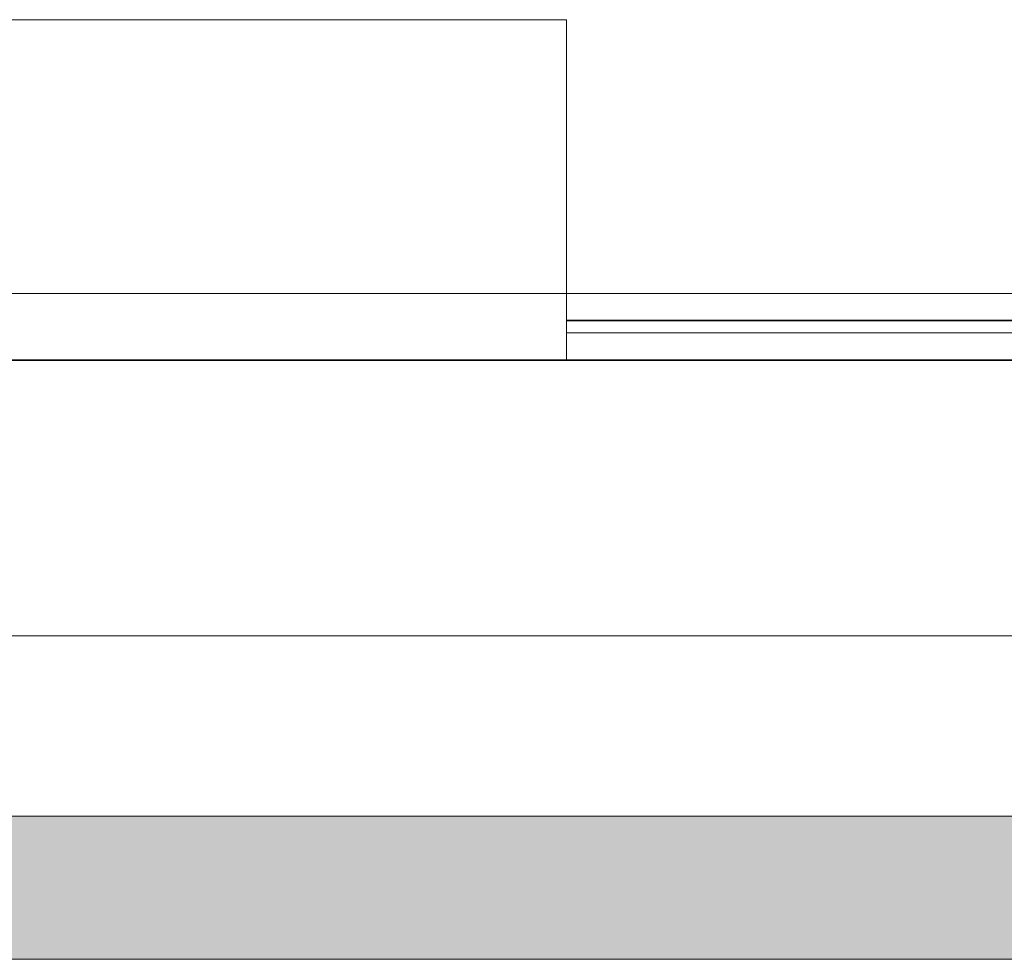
# Model space of a CAD drawing. Header units: millimetres. Extents: x 0 to 650, y -1 to 707.
# Tile 324 of 348: x 510 to 523, y 435 to 447. Entities that reach past the tile are written whole.
import ezdxf
from ezdxf.xclip import XClip

# ---------------------------------------------------------------- set-up
doc = ezdxf.new("R2010")
doc.units = ezdxf.units.MM
doc.header["$MEASUREMENT"] = 0
doc.header["$XCLIPFRAME"] = 0
doc.linetypes.add('Wipeout_Contour', pattern=[1000, 0, -1000])
for name, color, linetype in [('Cobertura.ARQ', 7, 'Continuous'), ('Desenho 2D - Geral.2D', 7, 'Continuous'), ('Laje.ARQ', 7, 'Continuous'), ('Parede.ARQ', 7, 'Continuous')]:
    doc.layers.add(name, color=color, linetype=linetype)

# ---------------------------------------------------------------- blocks, each defined once
blk = doc.blocks.new('Desenho_5_5', base_point=(26.093, 442.806))
at = {"layer": 'Cobertura.ARQ', "color": 7, "linetype": 'Continuous', "lineweight": 0}
blk.add_line((527.119, 434.755), (471.108, 434.755), dxfattribs=at)
at = {"color": 254, "linetype": 'Wipeout_Contour', "lineweight": 0, "ltscale": 2737.581077}
blk.add_wipeout([(517.108, 442.306), (527.113, 442.306), (527.113, 442.656), (517.108, 442.656)], dxfattribs=at).dxf.layer = 'Laje.ARQ'
at = {"color": 254, "linetype": 'Wipeout_Contour', "lineweight": 0, "ltscale": 2738.236934}
blk.add_wipeout([(527.119, 442.806), (517.108, 442.806), (517.108, 442.656), (527.119, 442.656)], dxfattribs=at).dxf.layer = 'Parede.ARQ'
at = {"color": 254, "linetype": 'Wipeout_Contour', "lineweight": 0, "ltscale": 59766.370681}
blk.add_wipeout([(489.999, 446.606), (479.608, 446.606), (479.608, 442.306), (517.108, 442.306), (517.108, 446.606), (507.996, 446.606), (507.841, 445.144), (507.803, 444.4), (507.771, 443.771), (507.755, 443.685), (507.68, 443.405), (507.72, 443.289), (507.717, 443.171), (507.785, 443.141), (507.792, 443.134), (507.794, 443.056), (507.787, 443.038), (507.727, 443.029), (507.641, 443.027), (507.636, 443.002), (507.602, 442.968), (507.555, 442.953), (507.471, 442.927), (507.23, 442.913), (507.199, 442.913), (507.199, 442.806), (506.899, 442.806), (506.899, 442.953), (506.848, 442.97), (506.847, 443.015), (506.813, 443.018), (506.738, 443.059), (506.738, 443.128), (506.745, 443.136), (506.817, 443.18), (506.826, 443.267), (506.828, 443.465), (506.82, 443.501), (506.585, 443.737), (506.558, 443.832), (506.616, 444.923), (506.56, 445.267), (506.575, 446.606), (505.485, 446.606), (505.437, 446.226), (505.233, 444.879), (504.678, 443.551), (504.626, 443.429), (504.806, 443.364), (504.775, 443.361), (504.747, 443.275), (504.766, 443.265), (504.804, 443.254), (504.811, 443.235), (504.815, 443.01), (504.809, 442.993), (504.708, 442.985), (504.458, 442.986), (504.055, 442.993), (503.945, 443.024), (503.934, 443.032), (503.936, 443.064), (503.935, 443.076), (503.802, 443.058), (503.348, 442.965), (502.863, 442.946), (502.338, 442.995), (501.996, 443.037), (501.985, 443.043), (501.992, 443.128), (502, 443.136), (502.058, 443.143), (502.066, 443.153), (502.13, 443.293), (502.575, 443.435), (503.026, 443.643), (503.248, 443.878), (503.241, 443.906), (503.249, 443.916), (503.506, 444.083), (503.567, 444.161), (503.643, 444.158), (503.668, 444.249), (503.694, 444.362), (503.963, 445.381), (503.995, 446.606), (490.299, 446.606), (490.299, 442.806), (489.999, 442.806)], dxfattribs=at).dxf.layer = 'Parede.ARQ'
at = {"layer": 'Desenho 2D - Geral.2D', "color": 7, "linetype": 'Continuous', "lineweight": 0}
blk.add_line((360.064, 443.153), (639.463, 443.153), dxfattribs=at)
at = {"layer": 'Parede.ARQ', "color": 8, "linetype": 'Continuous', "lineweight": 0}
for p, q in [((517.108, 446.606), (507.996, 446.606)), ((517.108, 442.656), (527.113, 442.656))]:
    blk.add_line(p, q, dxfattribs=at)
at = {"color": 254, "linetype": 'Wipeout_Contour', "lineweight": 0, "ltscale": 2050.018473}
blk.add_wipeout([(517.108, 442.806), (527.05, 442.806), (517.108, 442.815)], dxfattribs=at).dxf.layer = 'Cobertura.ARQ'
at = {"color": 254, "linetype": 'Wipeout_Contour', "lineweight": 0, "ltscale": 2663.973208}
blk.add_wipeout([(471.108, 442.306), (471.108, 438.834), (527.119, 438.834), (527.119, 442.306)], dxfattribs=at).dxf.layer = 'Laje.ARQ'
at = {"layer": 'Cobertura.ARQ', "color": 7, "linetype": 'Continuous', "lineweight": 0}
blk.add_line((517.108, 442.815), (527.05, 442.815), dxfattribs=at)
at = {"layer": 'Desenho 2D - Geral.2D', "color": 7, "linetype": 'Continuous', "lineweight": 0}
blk.add_line((360.064, 442.318), (639.463, 442.318), dxfattribs=at)
at = {"layer": 'Laje.ARQ', "color": 83, "linetype": 'Continuous', "lineweight": 0}
blk.add_line((471.108, 442.306), (527.119, 442.306), dxfattribs=at)
at = {"layer": 'Parede.ARQ', "color": 8, "linetype": 'Continuous', "lineweight": 0}
for p, q in [((517.108, 442.306), (517.108, 446.606)), ((527.05, 442.806), (517.108, 442.806))]:
    blk.add_line(p, q, dxfattribs=at)
at = {"color": 254, "linetype": 'Wipeout_Contour', "lineweight": 0, "ltscale": 3341.236251}
blk.add_wipeout([(471.108, 436.561), (527.113, 436.561), (527.113, 437.806), (527.119, 438.834), (471.108, 438.834)], dxfattribs=at).dxf.layer = 'Cobertura.ARQ'
at = {"layer": 'Cobertura.ARQ', "linetype": 'Continuous', "lineweight": 0}
blk.add_hatch(color=157, dxfattribs=at).paths.add_polyline_path([(527.119, 434.755), (527.119, 436.561), (471.108, 436.561), (471.108, 434.755)])
at = {"layer": 'Cobertura.ARQ', "color": 7, "linetype": 'Continuous', "lineweight": 0}
for p, q in [((527.119, 438.834), (471.108, 438.834)), ((527.119, 436.561), (471.108, 436.561))]:
    blk.add_line(p, q, dxfattribs=at)

msp = doc.modelspace()

# ---------------------------------------------------------------- block references
at = {"color": 7, "linetype": 'Continuous', "lineweight": 0}
ref = msp.add_blockref('Desenho_5_5', (26.093, 442.806), dxfattribs=at)
XClip(ref).set_block_clipping_path([(360.0636904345, 428.2751855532), (639.463055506, 506.7925253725)])

doc.saveas('drawing.dxf')
